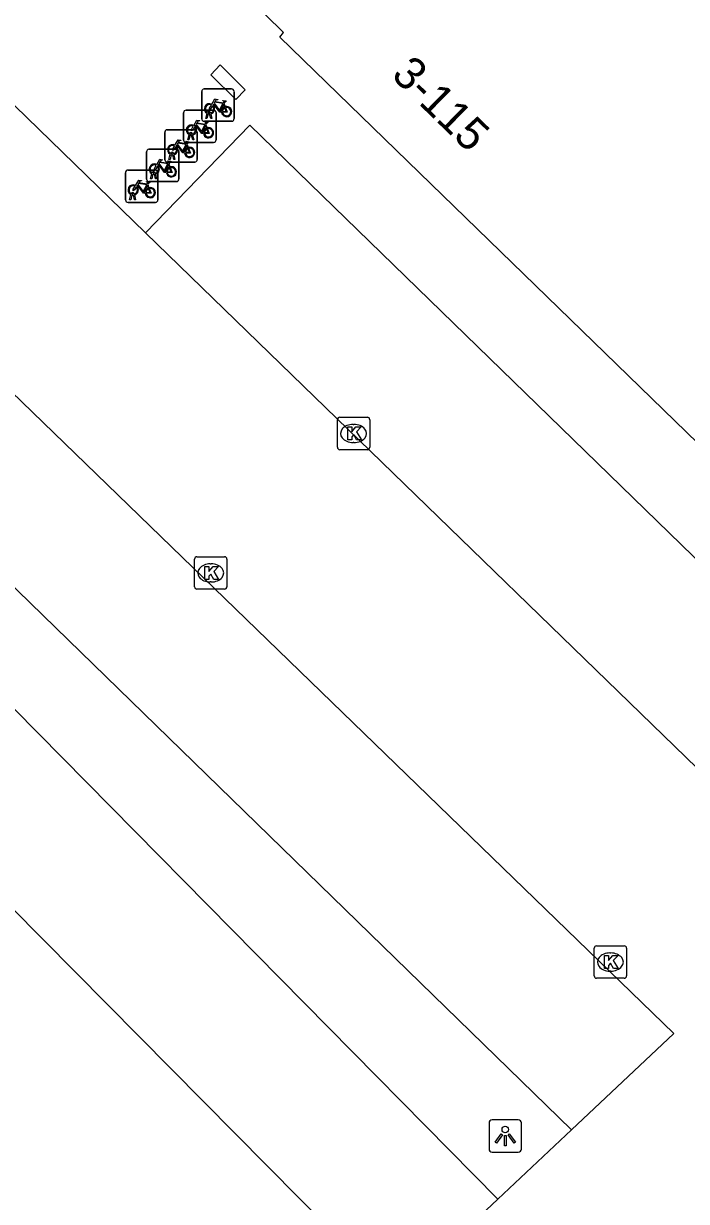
# Model space of a CAD drawing. Extents: x 162347 to 162868, y 381221 to 381813.
# Drawn here: x 162731.29 to 162751.76, y 381504.82 to 381541.18 of the extents above; entities that cross this region are included whole.
import ezdxf

# ---------------------------------------------------------------- set-up
doc = ezdxf.new("R2010")
doc.units = 0
for name, color, linetype in [('IMGEO_Fietsenrek', 7, 'Continuous'), ('IMGEO_Kolk', 7, 'Continuous'), ('IMGEO_Lichtpunt', 7, 'Continuous'), ('IMGEO_Pand', 7, 'Continuous'), ('IMGEO_Pand_nummerreeks', 7, 'Continuous'), ('IMGEO_Parkeervlak_open', 7, 'Continuous'), ('IMGEO_Rijbaan_lokaal_open', 7, 'Continuous')]:
    doc.layers.add(name, color=color, linetype=linetype)

msp = doc.modelspace()

# ---------------------------------------------------------------- linework, layer by layer
at = {"layer": 'IMGEO_Fietsenrek'}
for p, q in [((162736.791, 381538.237), (162736.791, 381539.078)), ((162736.791, 381539.078), (162736.791, 381538.237)), ((162736.866, 381539.162), (162737.707, 381539.162)), ((162737.707, 381539.162), (162736.866, 381539.162)), ((162737.791, 381539.087), (162737.791, 381538.246)), ((162737.791, 381538.246), (162737.791, 381539.087)), ((162736.308, 381538.508), (162737.149, 381538.508)), ((162737.149, 381538.508), (162736.308, 381538.508)), ((162737.478, 381538.711), (162737.514, 381538.616)), ((162736.233, 381537.583), (162736.233, 381538.424)), ((162736.233, 381538.424), (162736.233, 381537.583)), ((162737.716, 381538.162), (162736.875, 381538.162)), ((162736.875, 381538.162), (162737.716, 381538.162)), ((162736.918, 381538.246), (162736.957, 381538.406)), ((162736.952, 381538.246), (162736.918, 381538.246)), ((162736.987, 381538.394), (162736.952, 381538.246)), ((162737.029, 381538.418), (162737.028, 381538.422)), ((162737.07, 381538.246), (162737.036, 381538.388)), ((162737.06, 381538.429), (162737.061, 381538.422)), ((162737.068, 381538.392), (162737.103, 381538.246)), ((162737.103, 381538.246), (162737.07, 381538.246)), ((162737.233, 381538.433), (162737.233, 381537.592)), ((162737.233, 381537.592), (162737.233, 381538.433)), ((162735.652, 381536.977), (162735.652, 381537.818)), ((162735.652, 381537.818), (162735.652, 381536.977)), ((162735.727, 381537.902), (162736.568, 381537.902)), ((162736.568, 381537.902), (162735.727, 381537.902)), ((162736.36, 381537.592), (162736.399, 381537.752)), ((162736.471, 381537.764), (162736.47, 381537.768)), ((162736.502, 381537.775), (162736.503, 381537.768)), ((162736.652, 381537.827), (162736.652, 381536.986)), ((162736.652, 381536.986), (162736.652, 381537.827)), ((162736.92, 381538.057), (162736.956, 381537.962)), ((162737.158, 381537.508), (162736.317, 381537.508)), ((162736.317, 381537.508), (162737.158, 381537.508)), ((162736.339, 381537.451), (162736.375, 381537.356)), ((162736.394, 381537.592), (162736.36, 381537.592)), ((162736.429, 381537.74), (162736.394, 381537.592)), ((162736.512, 381537.592), (162736.478, 381537.734)), ((162736.51, 381537.738), (162736.545, 381537.592)), ((162736.545, 381537.592), (162736.512, 381537.592)), ((162735.087, 381536.376), (162735.087, 381537.217)), ((162735.087, 381537.217), (162735.087, 381536.376)), ((162735.162, 381537.301), (162736.003, 381537.301)), ((162736.003, 381537.301), (162735.162, 381537.301)), ((162735.779, 381536.986), (162735.818, 381537.146)), ((162735.848, 381537.134), (162735.813, 381536.986)), ((162735.89, 381537.158), (162735.889, 381537.162)), ((162735.931, 381536.986), (162735.897, 381537.128)), ((162735.921, 381537.169), (162735.922, 381537.162)), ((162735.929, 381537.132), (162735.964, 381536.986)), ((162736.087, 381537.226), (162736.087, 381536.385)), ((162736.087, 381536.385), (162736.087, 381537.226)), ((162734.511, 381536.659), (162735.352, 381536.659)), ((162735.352, 381536.659), (162734.511, 381536.659)), ((162736.577, 381536.902), (162735.736, 381536.902)), ((162735.736, 381536.902), (162736.577, 381536.902)), ((162735.774, 381536.85), (162735.81, 381536.755)), ((162735.813, 381536.986), (162735.779, 381536.986)), ((162735.964, 381536.986), (162735.931, 381536.986)), ((162734.436, 381535.734), (162734.436, 381536.575)), ((162734.436, 381536.575), (162734.436, 381535.734)), ((162736.012, 381536.301), (162735.171, 381536.301)), ((162735.171, 381536.301), (162736.012, 381536.301)), ((162735.214, 381536.385), (162735.253, 381536.545)), ((162735.248, 381536.385), (162735.214, 381536.385)), ((162735.283, 381536.533), (162735.248, 381536.385)), ((162735.325, 381536.557), (162735.324, 381536.561)), ((162735.366, 381536.385), (162735.332, 381536.527)), ((162735.356, 381536.568), (162735.357, 381536.561)), ((162735.364, 381536.531), (162735.399, 381536.385)), ((162735.399, 381536.385), (162735.366, 381536.385)), ((162735.436, 381536.584), (162735.436, 381535.743)), ((162735.436, 381535.743), (162735.436, 381536.584)), ((162735.123, 381536.208), (162735.159, 381536.113)), ((162735.361, 381535.659), (162734.52, 381535.659)), ((162734.52, 381535.659), (162735.361, 381535.659)), ((162734.563, 381535.743), (162734.602, 381535.903)), ((162734.597, 381535.743), (162734.563, 381535.743)), ((162734.632, 381535.891), (162734.597, 381535.743)), ((162734.674, 381535.915), (162734.673, 381535.919)), ((162734.715, 381535.743), (162734.681, 381535.885)), ((162734.705, 381535.926), (162734.706, 381535.919)), ((162734.713, 381535.889), (162734.748, 381535.743)), ((162734.748, 381535.743), (162734.715, 381535.743))]:
    msp.add_line(p, q, dxfattribs=at)
for points in [[(162737.104, 381538.688), (162737.199, 381538.852), (162737.285, 381538.838), (162737.287, 381538.829), (162737.231, 381538.818), (162737.204, 381538.773), (162737.46, 381538.732)], [(162737.125, 381538.636), (162737.073, 381538.546), (162737.033, 381538.521), (162737.034, 381538.568), (162737.089, 381538.662)], [(162737.4, 381538.444), (162737.35, 381538.444), (162737.159, 381538.695), (162737.14, 381538.663)], [(162737.447, 381538.707), (162737.19, 381538.748), (162737.173, 381538.719), (162737.34, 381538.499), (162737.447, 381538.707)], [(162737.495, 381538.609), (162737.465, 381538.686), (162737.356, 381538.468), (162737.399, 381538.468)], [(162737.429, 381538.468), (162737.549, 381538.467), (162737.505, 381538.581)], [(162737.525, 381538.588), (162737.58, 381538.443), (162737.43, 381538.443)], [(162737.46, 381538.732), (162737.485, 381538.781), (162737.479, 381538.785), (162737.456, 381538.789), (162737.444, 381538.796), (162737.443, 381538.799), (162737.445, 381538.804), (162737.54, 381538.789), (162737.542, 381538.779), (162737.532, 381538.766), (162737.52, 381538.76), (162737.506, 381538.766), (162737.478, 381538.711)], [(162736.546, 381538.034), (162736.641, 381538.198), (162736.727, 381538.184), (162736.729, 381538.175), (162736.673, 381538.164), (162736.646, 381538.119), (162736.902, 381538.078)], [(162736.902, 381538.078), (162736.927, 381538.127), (162736.921, 381538.131), (162736.898, 381538.135), (162736.886, 381538.142), (162736.885, 381538.145), (162736.887, 381538.15), (162736.982, 381538.135), (162736.984, 381538.125), (162736.974, 381538.112), (162736.962, 381538.106), (162736.948, 381538.112), (162736.92, 381538.057)], [(162736.567, 381537.982), (162736.515, 381537.892), (162736.475, 381537.867), (162736.476, 381537.914), (162736.531, 381538.008)], [(162736.842, 381537.79), (162736.792, 381537.79), (162736.601, 381538.041), (162736.582, 381538.009)], [(162736.889, 381538.053), (162736.632, 381538.094), (162736.615, 381538.065), (162736.782, 381537.845), (162736.889, 381538.053)], [(162736.937, 381537.955), (162736.907, 381538.032), (162736.798, 381537.814), (162736.841, 381537.814)], [(162736.871, 381537.814), (162736.991, 381537.813), (162736.947, 381537.927)], [(162736.967, 381537.934), (162737.022, 381537.789), (162736.872, 381537.789)], [(162735.986, 381537.376), (162735.934, 381537.286), (162735.894, 381537.261), (162735.895, 381537.308), (162735.95, 381537.402)], [(162735.965, 381537.428), (162736.06, 381537.592), (162736.146, 381537.578), (162736.148, 381537.569), (162736.092, 381537.558), (162736.065, 381537.513), (162736.321, 381537.472)], [(162736.261, 381537.184), (162736.211, 381537.184), (162736.02, 381537.435), (162736.001, 381537.403)], [(162736.308, 381537.447), (162736.051, 381537.488), (162736.034, 381537.459), (162736.201, 381537.239), (162736.308, 381537.447)], [(162736.356, 381537.349), (162736.326, 381537.426), (162736.217, 381537.208), (162736.26, 381537.208)], [(162736.321, 381537.472), (162736.346, 381537.521), (162736.34, 381537.525), (162736.317, 381537.529), (162736.305, 381537.536), (162736.304, 381537.539), (162736.306, 381537.544), (162736.401, 381537.529), (162736.403, 381537.519), (162736.393, 381537.506), (162736.381, 381537.5), (162736.367, 381537.506), (162736.339, 381537.451)], [(162736.29, 381537.208), (162736.41, 381537.207), (162736.366, 381537.321)], [(162736.386, 381537.328), (162736.441, 381537.183), (162736.291, 381537.183)], [(162735.421, 381536.775), (162735.369, 381536.685), (162735.329, 381536.66), (162735.33, 381536.707), (162735.385, 381536.801)], [(162735.4, 381536.827), (162735.495, 381536.991), (162735.581, 381536.977), (162735.583, 381536.968), (162735.527, 381536.957), (162735.5, 381536.912), (162735.756, 381536.871)], [(162735.696, 381536.583), (162735.646, 381536.583), (162735.455, 381536.834), (162735.436, 381536.802)], [(162735.743, 381536.846), (162735.486, 381536.887), (162735.469, 381536.858), (162735.636, 381536.638), (162735.743, 381536.846)], [(162735.791, 381536.748), (162735.761, 381536.825), (162735.652, 381536.607), (162735.695, 381536.607)], [(162735.725, 381536.607), (162735.845, 381536.606), (162735.801, 381536.72)], [(162735.821, 381536.727), (162735.876, 381536.582), (162735.726, 381536.582)], [(162735.756, 381536.871), (162735.781, 381536.92), (162735.775, 381536.924), (162735.752, 381536.928), (162735.74, 381536.935), (162735.739, 381536.938), (162735.741, 381536.943), (162735.836, 381536.928), (162735.838, 381536.918), (162735.828, 381536.905), (162735.816, 381536.899), (162735.802, 381536.905), (162735.774, 381536.85)], [(162734.749, 381536.185), (162734.844, 381536.349), (162734.93, 381536.335), (162734.932, 381536.326), (162734.876, 381536.315), (162734.849, 381536.27), (162735.105, 381536.229)], [(162735.105, 381536.229), (162735.13, 381536.278), (162735.124, 381536.282), (162735.101, 381536.286), (162735.089, 381536.293), (162735.088, 381536.296), (162735.09, 381536.301), (162735.185, 381536.286), (162735.187, 381536.276), (162735.177, 381536.263), (162735.165, 381536.257), (162735.151, 381536.263), (162735.123, 381536.208)], [(162734.77, 381536.133), (162734.718, 381536.043), (162734.678, 381536.018), (162734.679, 381536.065), (162734.734, 381536.159)], [(162735.045, 381535.941), (162734.995, 381535.941), (162734.804, 381536.192), (162734.785, 381536.16)], [(162735.092, 381536.204), (162734.835, 381536.245), (162734.818, 381536.216), (162734.985, 381535.996), (162735.092, 381536.204)], [(162735.14, 381536.106), (162735.11, 381536.183), (162735.001, 381535.965), (162735.044, 381535.965)], [(162735.074, 381535.965), (162735.194, 381535.964), (162735.15, 381536.078)], [(162735.17, 381536.085), (162735.225, 381535.94), (162735.075, 381535.94)]]:
    msp.add_lwpolyline(points, dxfattribs=at)
for centre, radius, start, end in [((162736.869, 381539.084), 0.0779, 92.4484, 184.2845), ((162736.869, 381539.084), 0.0779, 92.4484, 184.2845), ((162737.713, 381539.084), 0.0779, 2.4484, 94.2845), ((162737.713, 381539.084), 0.0779, 2.4484, 94.2845), ((162736.311, 381538.43), 0.0779, 92.4484, 184.2845), ((162736.311, 381538.43), 0.0779, 92.4484, 184.2845), ((162737.031, 381538.547), 0.159, 62.6766, 242.1369), ((162737.031, 381538.547), 0.129, 63.3192, 238.903), ((162737.031, 381538.547), 0.129, 283.6043, 43.4302), ((162737.031, 381538.547), 0.159, 283.5766, 46.6042), ((162737.155, 381538.43), 0.0779, 2.4484, 94.2845), ((162737.155, 381538.43), 0.0779, 2.4484, 94.2845), ((162737.558, 381538.463), 0.159, 113.3408, 178.3217), ((162737.558, 381538.463), 0.159, 187.0065, 105.7708), ((162737.558, 381538.463), 0.129, 113.923, 177.9556), ((162737.558, 381538.463), 0.129, 188.6715, 104.5883), ((162736.869, 381538.24), 0.0779, 182.4484, 274.2845), ((162736.869, 381538.24), 0.0779, 182.4484, 274.2845), ((162737.011, 381538.418), 0.0499, 12.8025, 158.6934), ((162737.031, 381538.547), 0.159, 253.9967, 271.7867), ((162737.011, 381538.418), 0.0174, 12.8025, 163.4502), ((162737.031, 381538.547), 0.129, 253.415, 269.0204), ((162737.713, 381538.24), 0.0779, 272.4484, 4.2845), ((162737.713, 381538.24), 0.0779, 272.4484, 4.2845), ((162735.73, 381537.824), 0.0779, 92.4484, 184.2845), ((162735.73, 381537.824), 0.0779, 92.4484, 184.2845), ((162736.473, 381537.893), 0.159, 62.6766, 242.1369), ((162736.473, 381537.893), 0.129, 63.3192, 238.903), ((162736.453, 381537.764), 0.0499, 12.8025, 158.6934), ((162736.453, 381537.764), 0.0174, 12.8025, 163.4502), ((162736.473, 381537.893), 0.129, 253.415, 269.0204), ((162736.473, 381537.893), 0.129, 283.6043, 43.4302), ((162736.473, 381537.893), 0.159, 283.5766, 46.6042), ((162736.574, 381537.824), 0.0779, 2.4484, 94.2845), ((162736.574, 381537.824), 0.0779, 2.4484, 94.2845), ((162737, 381537.809), 0.159, 113.3408, 178.3217), ((162737, 381537.809), 0.159, 187.0065, 105.7708), ((162737, 381537.809), 0.129, 113.923, 177.9556), ((162737, 381537.809), 0.129, 188.6715, 104.5883), ((162735.892, 381537.287), 0.159, 62.6766, 242.1369), ((162735.892, 381537.287), 0.129, 63.3192, 238.903), ((162735.892, 381537.287), 0.159, 283.5766, 46.6042), ((162736.311, 381537.586), 0.0779, 182.4484, 274.2845), ((162736.311, 381537.586), 0.0779, 182.4484, 274.2845), ((162736.473, 381537.893), 0.159, 253.9967, 271.7867), ((162737.155, 381537.586), 0.0779, 272.4484, 4.2845), ((162737.155, 381537.586), 0.0779, 272.4484, 4.2845), ((162735.165, 381537.223), 0.0779, 92.4484, 184.2845), ((162735.165, 381537.223), 0.0779, 92.4484, 184.2845), ((162735.872, 381537.158), 0.0499, 12.8025, 158.6934), ((162735.892, 381537.287), 0.159, 253.9967, 271.7867), ((162735.872, 381537.158), 0.0174, 12.8025, 163.4502), ((162735.892, 381537.287), 0.129, 253.415, 269.0204), ((162735.892, 381537.287), 0.129, 283.6043, 43.4302), ((162736.009, 381537.223), 0.0779, 2.4484, 94.2845), ((162736.009, 381537.223), 0.0779, 2.4484, 94.2845), ((162736.419, 381537.203), 0.159, 113.3408, 178.3217), ((162736.419, 381537.203), 0.159, 187.0065, 105.7708), ((162736.419, 381537.203), 0.129, 113.923, 177.9556), ((162736.419, 381537.203), 0.129, 188.6715, 104.5883), ((162734.514, 381536.581), 0.0779, 92.4484, 184.2845), ((162734.514, 381536.581), 0.0779, 92.4484, 184.2845), ((162735.327, 381536.686), 0.159, 62.6766, 242.1369), ((162735.327, 381536.686), 0.129, 63.3192, 238.903), ((162735.358, 381536.581), 0.0779, 2.4484, 94.2845), ((162735.358, 381536.581), 0.0779, 2.4484, 94.2845), ((162735.327, 381536.686), 0.129, 283.6043, 43.4302), ((162735.327, 381536.686), 0.159, 283.5766, 46.6042), ((162735.73, 381536.98), 0.0779, 182.4484, 274.2845), ((162735.73, 381536.98), 0.0779, 182.4484, 274.2845), ((162735.854, 381536.602), 0.159, 113.3408, 178.3217), ((162735.854, 381536.602), 0.159, 187.0065, 105.7708), ((162735.854, 381536.602), 0.129, 113.923, 177.9556), ((162735.854, 381536.602), 0.129, 188.6715, 104.5883), ((162736.574, 381536.98), 0.0779, 272.4484, 4.2845), ((162736.574, 381536.98), 0.0779, 272.4484, 4.2845), ((162735.165, 381536.379), 0.0779, 182.4484, 274.2845), ((162735.165, 381536.379), 0.0779, 182.4484, 274.2845), ((162735.307, 381536.557), 0.0499, 12.8025, 158.6934), ((162735.327, 381536.686), 0.159, 253.9967, 271.7867), ((162735.307, 381536.557), 0.0174, 12.8025, 163.4502), ((162735.327, 381536.686), 0.129, 253.415, 269.0204), ((162736.009, 381536.379), 0.0779, 272.4484, 4.2845), ((162736.009, 381536.379), 0.0779, 272.4484, 4.2845), ((162734.676, 381536.044), 0.159, 62.6766, 242.1369), ((162734.676, 381536.044), 0.129, 63.3192, 238.903), ((162734.656, 381535.915), 0.0499, 12.8025, 158.6934), ((162734.656, 381535.915), 0.0174, 12.8025, 163.4502), ((162734.676, 381536.044), 0.129, 283.6043, 43.4302), ((162734.676, 381536.044), 0.159, 283.5766, 46.6042), ((162735.203, 381535.96), 0.159, 113.3408, 178.3217), ((162735.203, 381535.96), 0.159, 187.0065, 105.7708), ((162735.203, 381535.96), 0.129, 113.923, 177.9556), ((162735.203, 381535.96), 0.129, 188.6715, 104.5883), ((162734.514, 381535.737), 0.0779, 182.4484, 274.2845), ((162734.514, 381535.737), 0.0779, 182.4484, 274.2845), ((162734.676, 381536.044), 0.159, 253.9967, 271.7867), ((162734.676, 381536.044), 0.129, 253.415, 269.0204), ((162735.358, 381535.737), 0.0779, 272.4484, 4.2845), ((162735.358, 381535.737), 0.0779, 272.4484, 4.2845)]:
    msp.add_arc(centre, radius, start, end, dxfattribs=at)
at = {"layer": 'IMGEO_Kolk'}
for p, q in [((162741.053, 381529.027), (162741.905, 381529.027)), ((162740.978, 381528.101), (162740.978, 381528.953)), ((162741.466, 381528.807), (162741.491, 381528.807)), ((162741.979, 381528.953), (162741.979, 381528.101)), ((162741.905, 381528.027), (162741.053, 381528.027)), ((162741.489, 381528.247), (162741.464, 381528.247)), ((162736.643, 381524.723), (162737.495, 381524.723)), ((162736.568, 381523.797), (162736.568, 381524.649)), ((162737.056, 381524.503), (162737.081, 381524.503)), ((162737.569, 381524.649), (162737.569, 381523.797)), ((162737.079, 381523.943), (162737.054, 381523.943)), ((162737.495, 381523.723), (162736.643, 381523.723)), ((162748.982, 381512.713), (162749.834, 381512.713)), ((162748.907, 381511.787), (162748.907, 381512.639)), ((162749.395, 381512.493), (162749.42, 381512.493)), ((162749.908, 381512.639), (162749.908, 381511.787)), ((162749.834, 381511.713), (162748.982, 381511.713)), ((162749.418, 381511.933), (162749.393, 381511.933))]:
    msp.add_line(p, q, dxfattribs=at)
for points in [[(162741.053, 381529.027), (162741.905, 381529.027)], [(162740.978, 381528.101), (162740.978, 381528.953)], [(162741.299, 381528.727), (162741.422, 381528.727), (162741.422, 381528.576), (162741.552, 381528.727), (162741.716, 381528.727), (162741.57, 381528.576), (162741.723, 381528.327), (162741.571, 381528.327), (162741.486, 381528.491), (162741.422, 381528.424), (162741.422, 381528.327), (162741.299, 381528.327), (162741.299, 381528.727)], [(162741.979, 381528.953), (162741.979, 381528.101)], [(162741.905, 381528.027), (162741.053, 381528.027)], [(162736.643, 381524.723), (162737.495, 381524.723)], [(162736.568, 381523.797), (162736.568, 381524.649)], [(162736.889, 381524.423), (162737.012, 381524.423), (162737.012, 381524.272), (162737.142, 381524.423), (162737.306, 381524.423), (162737.16, 381524.272), (162737.313, 381524.023), (162737.161, 381524.023), (162737.076, 381524.187), (162737.012, 381524.12), (162737.012, 381524.023), (162736.889, 381524.023), (162736.889, 381524.423)], [(162737.569, 381524.649), (162737.569, 381523.797)], [(162737.495, 381523.723), (162736.643, 381523.723)], [(162748.982, 381512.713), (162749.834, 381512.713)], [(162748.907, 381511.787), (162748.907, 381512.639)], [(162749.228, 381512.413), (162749.351, 381512.413), (162749.351, 381512.262), (162749.481, 381512.413), (162749.645, 381512.413), (162749.499, 381512.262), (162749.652, 381512.013), (162749.5, 381512.013), (162749.415, 381512.177), (162749.351, 381512.11), (162749.351, 381512.013), (162749.228, 381512.013), (162749.228, 381512.413)], [(162749.908, 381512.639), (162749.908, 381511.787)], [(162749.834, 381511.713), (162748.982, 381511.713)]]:
    msp.add_lwpolyline(points, dxfattribs=at)
for centre, start, end in [((162741.055, 381528.951), 91.552, 178.448), ((162741.055, 381528.951), 91.552, 178.448), ((162741.903, 381528.951), 1.552, 88.448), ((162741.903, 381528.951), 1.552, 88.448), ((162741.055, 381528.103), 181.552, 268.448), ((162741.055, 381528.103), 181.552, 268.448), ((162741.903, 381528.103), 271.552, 358.448), ((162741.903, 381528.103), 271.552, 358.448), ((162736.645, 381524.647), 91.552, 178.448), ((162736.645, 381524.647), 91.552, 178.448), ((162737.493, 381524.647), 1.552, 88.448), ((162737.493, 381524.647), 1.552, 88.448), ((162736.645, 381523.799), 181.552, 268.448), ((162736.645, 381523.799), 181.552, 268.448), ((162737.493, 381523.799), 271.552, 358.448), ((162737.493, 381523.799), 271.552, 358.448), ((162748.984, 381512.637), 91.552, 178.448), ((162748.984, 381512.637), 91.552, 178.448), ((162749.832, 381512.637), 1.552, 88.448), ((162749.832, 381512.637), 1.552, 88.448), ((162748.984, 381511.789), 181.552, 268.448), ((162748.984, 381511.789), 181.552, 268.448), ((162749.832, 381511.789), 271.552, 358.448), ((162749.832, 381511.789), 271.552, 358.448)]:
    msp.add_arc(centre, 0.0765, start, end, dxfattribs=at)
for centre, major_axis, ratio, start_param, end_param in [((162741.465, 381528.527), (-0.387, 0.002), 0.722429, 4.712389, 7.853982), ((162741.49, 381528.527), (-0.39, 0.002), 0.717154, 1.570796, 4.712389), ((162737.055, 381524.223), (-0.387, 0.002), 0.722429, 4.712389, 7.853982), ((162737.08, 381524.223), (-0.39, 0.002), 0.717154, 1.570796, 4.712389), ((162749.394, 381512.213), (-0.387, 0.002), 0.722429, 4.712389, 7.853982), ((162749.419, 381512.213), (-0.39, 0.002), 0.717154, 1.570796, 4.712389)]:
    msp.add_ellipse(centre, major_axis=major_axis, ratio=ratio, start_param=start_param, end_param=end_param, dxfattribs=at)
at = {"layer": 'IMGEO_Lichtpunt'}
for p, q in [((162745.664, 381507.248), (162745.664, 381506.441)), ((162745.664, 381507.248), (162745.664, 381506.441)), ((162746.566, 381507.343), (162745.758, 381507.343)), ((162746.566, 381507.343), (162745.758, 381507.343)), ((162746.66, 381506.441), (162746.66, 381507.248)), ((162746.66, 381506.441), (162746.66, 381507.248)), ((162745.758, 381506.347), (162746.566, 381506.347)), ((162745.758, 381506.347), (162746.566, 381506.347))]:
    msp.add_line(p, q, dxfattribs=at)
for points in [[(162746.038, 381506.912), (162746.077, 381506.884), (162745.889, 381506.622), (162745.851, 381506.649), (162746.038, 381506.912)], [(162746.14, 381506.864), (162746.187, 381506.864), (162746.187, 381506.542), (162746.14, 381506.542), (162746.14, 381506.864)], [(162746.25, 381506.884), (162746.288, 381506.911), (162746.475, 381506.649), (162746.436, 381506.621), (162746.25, 381506.884)]]:
    msp.add_lwpolyline(points, dxfattribs=at)
msp.add_circle((162746.163, 381507.046), 0.0994, dxfattribs=at)
for centre, start, end in [((162745.758, 381507.248), 90, 180), ((162745.758, 381507.248), 90, 180), ((162746.566, 381507.248), 0, 90), ((162746.566, 381507.248), 0, 90), ((162745.758, 381506.441), 180, 270), ((162745.758, 381506.441), 180, 270), ((162746.566, 381506.441), 270, 0), ((162746.566, 381506.441), 270, 360)]:
    msp.add_arc(centre, 0.0946, start, end, dxfattribs=at)
at = {"layer": 'IMGEO_Pand'}
for points in [[(162802.337, 381472.727), (162763.915, 381510.041), (162763.999, 381510.127), (162762.508, 381511.578), (162764.591, 381513.721), (162764.908, 381513.413), (162766.104, 381514.636), (162739.201, 381540.759), (162739.317, 381540.907), (162736.543, 381543.625)], [(162738.136, 381539.135), (162737.841, 381538.836), (162737.069, 381539.597), (162737.358, 381539.902), (162738.136, 381539.135)]]:
    msp.add_lwpolyline(points, dxfattribs=at)
at = {"layer": 'IMGEO_Parkeervlak_open'}
for points in [[(162757.648, 381512.81), (162760.834, 381516.121), (162738.275, 381538.047), (162735.052, 381534.717)], [(162748.205, 381507.033), (162727.21, 381527.46), (162725.764, 381525.323), (162745.929, 381504.89)]]:
    msp.add_lwpolyline(points, dxfattribs=at)
at = {"layer": 'IMGEO_Rijbaan_lokaal_open'}
for points in [[(162735.052, 381534.717), (162730.657, 381538.992)], [(162735.052, 381534.717), (162757.648, 381512.81)], [(162748.205, 381507.033), (162751.368, 381510.009), (162727.593, 381533.024)], [(162720.995, 381523.911), (162742.775, 381501.923), (162745.929, 381504.89)], [(162745.929, 381504.89), (162748.205, 381507.033)]]:
    msp.add_lwpolyline(points, dxfattribs=at)

# ---------------------------------------------------------------- texts
at = {"layer": 'IMGEO_Pand_nummerreeks'}
msp.add_text('3-115', height=1, rotation=315.6473, dxfattribs=at).set_placement((162742.611, 381539.55))

doc.saveas('drawing.dxf')
